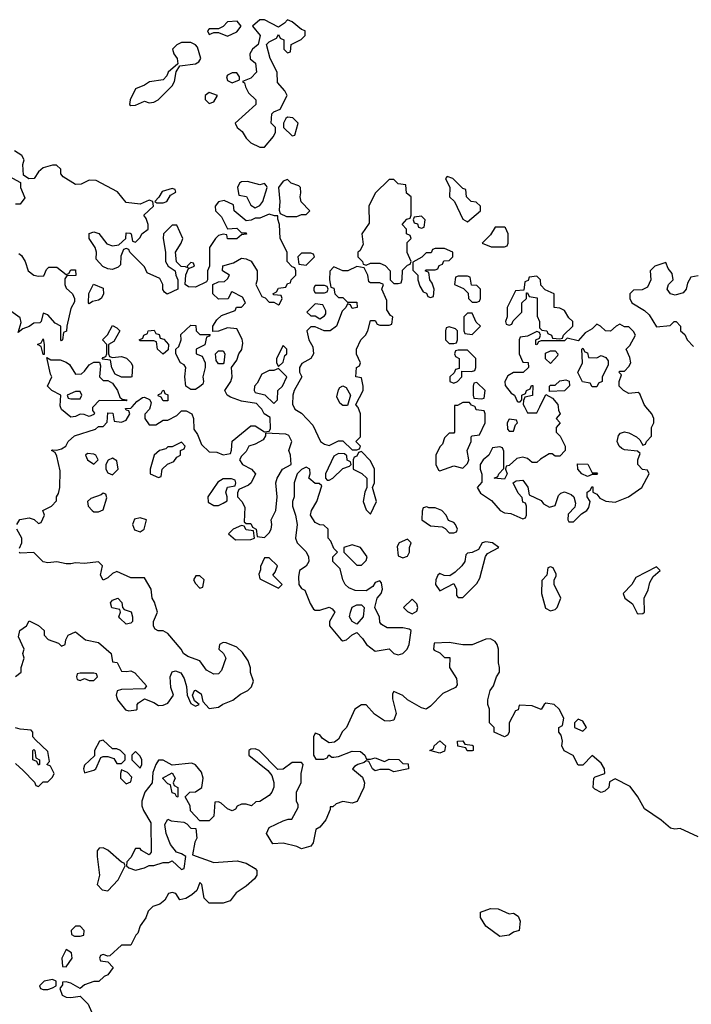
# Model space of a CAD drawing. Header units: inches. Extents: x 2701323 to 2964515, y 494916 to 722124.
# Tile 259 of 656: x 2822808 to 2825720, y 607410 to 611678. Entities that reach past the tile are written whole.
import ezdxf

# ---------------------------------------------------------------- set-up
doc = ezdxf.new("R2010")
doc.units = ezdxf.units.IN
doc.header["$MEASUREMENT"] = 0
doc.layers.add('C8620', color=7, linetype='Continuous')
doc.layers.add('C8621', color=7, linetype='Continuous')

msp = doc.modelspace()

# ---------------------------------------------------------------- linework, layer by layer
at = {"layer": 'C8620', "color": 2, "elevation": 2}
for points in [[(2822795.3, 609490), (2822809, 609511), (2822850, 609518), (2822871.6, 609511.6), (2822890, 609494), (2822902, 609498), (2822915.3, 609530), (2822908, 609550), (2822946, 609570), (2822967.3, 609592.7), (2822968, 609610), (2822976.4, 609623.6), (2822982, 609650), (2822983.1, 609723.1), (2822970, 609786), (2822962, 609802), (2822946, 609810), (2822950, 609814), (2822970, 609812), (2822990, 609818), (2823008, 609830), (2823018, 609850), (2823045.6, 609874.4), (2823136.4, 609903.6), (2823150, 609914), (2823170, 609914), (2823187.3, 609932.7), (2823190, 609974), (2823212.7, 609972.7), (2823218, 609938), (2823250, 609934), (2823270, 609942), (2823286, 609970), (2823282, 609982), (2823270, 609986), (2823267.3, 609992.7), (2823290, 609994), (2823295.3, 610000)], [(2823127, 610000), (2823123.6, 609996.4), (2823123.6, 609983.6), (2823132, 609972), (2823130, 609966), (2823110, 609958), (2823087.3, 609967.3), (2823070, 609968), (2823050, 609958), (2823030, 609955.3), (2822988.9, 609988.9), (2822985.3, 610000)], [(2823373.6, 610000), (2823370.9, 609989.1), (2823351.6, 609968.4), (2823351.3, 609950), (2823370, 609922), (2823398, 609922), (2823430, 609942), (2823450, 609942), (2823490, 609962), (2823510, 609982), (2823530, 609982), (2823554, 609970), (2823562, 609950), (2823563.6, 609903.6), (2823579.6, 609879.6), (2823596.9, 609836.9), (2823630, 609804.7), (2823663.6, 609803.6), (2823690, 609792), (2823722, 609798), (2823727.3, 609812.7), (2823729.1, 609850.9), (2823810, 609918), (2823830, 609918), (2823870, 609892), (2823890, 609894), (2823895.3, 609904.7), (2823894, 609954), (2823868, 609970), (2823858, 609990), (2823848.5, 610000)], [(2823996.7, 610000), (2824002, 609990), (2824030, 609972), (2824079.8, 609919.8), (2824112, 609850), (2824130, 609838), (2824150, 609832), (2824190, 609852), (2824210, 609852), (2824250, 609814), (2824270, 609814), (2824282, 609818), (2824286, 609830), (2824266, 609850), (2824286, 609870), (2824286, 609970), (2824276.4, 609996.4), (2824273.6, 610000)], [(2824694, 610000), (2824694, 609890), (2824690, 609886), (2824670, 609886), (2824650, 609866), (2824642, 609838), (2824630, 609826), (2824612, 609790), (2824612, 609750), (2824624.7, 609724.7), (2824630, 609722), (2824690, 609744.7), (2824730, 609734), (2824750, 609754), (2824755.3, 609770), (2824748, 609810), (2824766, 609850), (2824766, 609870), (2824770, 609874), (2824802, 609878), (2824826, 609930), (2824826, 609970), (2824822, 609982), (2824787.3, 609987.3), (2824782.7, 610000)], [(2825143.1, 610000), (2825144.7, 609984.7), (2825152, 609970), (2825134, 609950), (2825152, 609930), (2825134, 609910), (2825134, 609890), (2825152, 609872), (2825174, 609830), (2825174, 609810), (2825150, 609786), (2825130, 609786), (2825116.4, 609796.4), (2825103.6, 609796.4), (2825066.4, 609773.6), (2825050, 609758), (2825030, 609758), (2825010, 609775.3), (2824990, 609782), (2824963.6, 609776.4), (2824930, 609746), (2824918, 609742), (2824914, 609730), (2824922, 609710), (2824910, 609686), (2824866, 609690), (2824882, 609698), (2824886, 609710), (2824907.3, 609732.7), (2824907.3, 609807.3), (2824902, 609822), (2824890, 609826), (2824858, 609822), (2824842, 609790), (2824818, 609770), (2824804.7, 609750), (2824804.7, 609730), (2824812.7, 609707.3), (2824812.7, 609672.7), (2824792, 609650), (2824806, 609626), (2824854.4, 609594.4), (2824892, 609550), (2824910, 609541), (2824937.3, 609537.3), (2824990, 609514), (2825002, 609518), (2825006, 609530), (2825006, 609570), (2825002, 609582), (2824990, 609586), (2824987.3, 609607.3), (2824970, 609626), (2824948, 609670), (2824960.4, 609679.6), (2824990, 609682), (2825011.6, 609651.6), (2825018, 609618), (2825070, 609594), (2825079.6, 609579.6), (2825105.4, 609565.4), (2825130, 609572), (2825144.7, 609615.3), (2825154, 609626), (2825170, 609631.3), (2825199.8, 609619.8), (2825211.3, 609610), (2825218, 609582), (2825215.3, 609564.7), (2825186, 609534), (2825184.7, 609510), (2825190, 609502), (2825210, 609502), (2825244, 609536), (2825268, 609550), (2825276.5, 609563.5), (2825282, 609590), (2825268.7, 609610), (2825268.7, 609630), (2825282, 609638), (2825290, 609654), (2825294, 609650), (2825294, 609630), (2825310, 609622), (2825324, 609604), (2825350, 609591), (2825390, 609586.8), (2825448, 609610), (2825506, 609650), (2825538, 609710), (2825530, 609726), (2825508.4, 609728.4), (2825488, 609750), (2825488, 609770), (2825498, 609798), (2825487.3, 609807.3), (2825430, 609814), (2825419, 609819), (2825408, 609830), (2825399, 609850), (2825404, 609876), (2825414, 609886), (2825430, 609891.3), (2825450, 609886.8), (2825482, 609870), (2825496.9, 609856.9), (2825510, 609834), (2825522, 609838), (2825526, 609850), (2825547.3, 609872.7), (2825548, 609910), (2825558, 609930), (2825558, 609950), (2825548.7, 609970), (2825523.7, 610000)], [(2824997, 610000), (2825010, 609974), (2825050, 609974), (2825063, 610000)], [(2822807.3, 609387.3), (2822818, 609410), (2822818, 609430), (2822795.3, 609470)], [(2822790, 608831.3), (2822814, 608850), (2822815.3, 608870), (2822828, 608910), (2822822, 608930), (2822828, 608950), (2822803.1, 609003.1), (2822809.2, 609030.8), (2822838, 609050), (2822850, 609072), (2822890, 609052), (2822914, 609030), (2822914, 609010), (2822931.6, 608991.6), (2822976, 608976), (2822990, 608962), (2823006, 608970), (2823008, 608990), (2823018, 609010), (2823050, 609024.7), (2823094, 608990), (2823150, 608978), (2823204.7, 608930), (2823210, 608894), (2823231.3, 608891.3), (2823250, 608854), (2823272, 608852), (2823290, 608856), (2823307.5, 608847.5), (2823358, 608790), (2823350, 608778), (2823250, 608775.3), (2823231.6, 608768.4), (2823226, 608750), (2823232, 608730), (2823267.1, 608687.1), (2823282, 608682), (2823313.6, 608686.4), (2823318, 608690), (2823318, 608710), (2823323.1, 608716.9), (2823350, 608734), (2823390, 608718), (2823410, 608704.7), (2823430, 608706.8), (2823450, 608716), (2823475.3, 608750), (2823463.1, 608783.1), (2823461.2, 608830), (2823469, 608851), (2823484, 608856), (2823506.4, 608846.4), (2823522, 608822), (2823532, 608788), (2823534, 608750), (2823550, 608714), (2823570, 608702), (2823586, 608710), (2823566, 608726), (2823558, 608750), (2823566, 608770), (2823571.1, 608771.1), (2823595.3, 608755.3), (2823602, 608722), (2823630, 608692), (2823670, 608698), (2823689.3, 608710.7), (2823732.1, 608727.9), (2823765.6, 608754.4), (2823798, 608770), (2823813.6, 608786.4), (2823822, 608810), (2823808.9, 608848.9), (2823808.4, 608868.4), (2823799, 608899), (2823774.6, 608934.6), (2823750, 608958), (2823703.6, 608976.4), (2823690, 608978), (2823674, 608970), (2823672, 608950), (2823691.3, 608931.3), (2823702, 608910), (2823683.5, 608856.5), (2823670, 608842), (2823650, 608841.2), (2823618.6, 608858.6), (2823590, 608899), (2823537.2, 608917.2), (2823518, 608930), (2823508, 608950), (2823450, 609018), (2823430, 609028.7), (2823408.9, 609028.9), (2823396.4, 609036.4), (2823388.9, 609048.9), (2823388.7, 609070), (2823405.2, 609110), (2823392.5, 609152.5), (2823382, 609170), (2823378, 609210), (2823350, 609258), (2823290, 609258), (2823230, 609286), (2823210, 609278), (2823190, 609258), (2823170, 609248), (2823158, 609270), (2823168, 609310), (2823150, 609328), (2823090, 609321.2), (2823050, 609324), (2823030, 609319), (2823010, 609319), (2822970, 609328.7), (2822930, 609324), (2822910, 609328.7), (2822870, 609368), (2822810, 609366), (2822806, 609370)], [(2825750, 608135.3), (2825672.1, 608172.1), (2825649.2, 608169.2), (2825630, 608174), (2825590, 608208.7), (2825517.2, 608257.2), (2825489, 608310), (2825454.8, 608354.8), (2825390, 608388), (2825366, 608374), (2825362, 608350), (2825345.4, 608334.6), (2825330, 608328.7), (2825302, 608342), (2825295.3, 608350), (2825298, 608390), (2825304, 608396), (2825346, 608410), (2825344, 608430), (2825330, 608455.3), (2825290, 608488), (2825250, 608446), (2825230, 608446), (2825208.4, 608488.4), (2825169.1, 608509.1), (2825159, 608530), (2825162, 608550), (2825156.4, 608576.4), (2825146, 608590), (2825146, 608610), (2825162, 608618), (2825168, 608650), (2825148, 608690), (2825126, 608710), (2825090, 608715.3), (2825082, 608710), (2825070, 608688), (2825030, 608704), (2824974, 608706), (2824970, 608686), (2824958, 608682), (2824931.3, 608630), (2824930.9, 608589.1), (2824923.6, 608576.4), (2824910, 608568.7), (2824866, 608590), (2824866, 608610), (2824846, 608630), (2824846, 608690), (2824838, 608710), (2824838, 608730), (2824848.7, 608770), (2824862, 608790), (2824875.3, 608830), (2824888, 608850), (2824888.7, 608870), (2824884, 608890), (2824884, 608950), (2824879, 608970), (2824870, 608982), (2824850, 608994), (2824830, 608993.2), (2824770, 608968), (2824730, 608968), (2824670, 608978), (2824604.7, 608975.3), (2824602, 608950), (2824605.4, 608945.4), (2824630, 608934), (2824650, 608914), (2824672.7, 608912.7), (2824672, 608870), (2824702, 608822), (2824705.4, 608794.6), (2824697.3, 608782.7), (2824643.4, 608756.6), (2824590, 608702), (2824570.7, 608689.3), (2824550, 608695.3), (2824489.1, 608729.1), (2824470, 608748), (2824430, 608766), (2824424.7, 608755.3), (2824425.4, 608734.6), (2824441, 608670), (2824430, 608642), (2824410, 608637.2), (2824390, 608639.3), (2824347.2, 608667.2), (2824310, 608708), (2824290, 608708), (2824262, 608690), (2824226, 608610), (2824208.1, 608591.9), (2824190, 608559), (2824173.4, 608546.6), (2824150, 608544), (2824121.5, 608561.5), (2824110, 608578), (2824090, 608586), (2824082, 608570), (2824082, 608490), (2824092.7, 608472.7), (2824127.3, 608472.7), (2824142, 608478), (2824148.9, 608491.1), (2824162, 608482), (2824170, 608482), (2824190, 608484.7), (2824250, 608506.8), (2824286, 608506), (2824304.7, 608490), (2824312.7, 608472.7), (2824330, 608472), (2824350, 608478), (2824390, 608462), (2824410, 608472), (2824451.6, 608471.6), (2824470, 608454), (2824492.7, 608452.7), (2824494, 608430), (2824430, 608418), (2824410, 608428), (2824370, 608428), (2824350, 608422), (2824338, 608430), (2824322, 608462), (2824310, 608466), (2824302, 608458), (2824274, 608450), (2824259.6, 608440.4), (2824252, 608430), (2824294.4, 608394.4), (2824302.8, 608370), (2824301, 608350), (2824270.9, 608289.1), (2824250, 608282), (2824210, 608288.7), (2824181, 608279), (2824166, 608266), (2824154, 608266), (2824154, 608254), (2824136, 608210), (2824110, 608178), (2824092.7, 608167.3), (2824081, 608110), (2824070, 608095.3), (2824030, 608084), (2824010, 608094), (2823950, 608109.2), (2823906, 608106), (2823878, 608150), (2823890, 608176), (2823950, 608204.7), (2823972, 608212), (2823988, 608212), (2824016.4, 608263.6), (2824016.4, 608276.4), (2824009, 608289), (2824009.1, 608329.1), (2824028.9, 608371.1), (2824028.7, 608410), (2824038, 608450), (2824030, 608458), (2823990, 608458), (2823950, 608428.7), (2823928, 608428), (2823846, 608510), (2823830, 608518), (2823810, 608515.3), (2823802, 608510), (2823802, 608490), (2823883.6, 608423.6), (2823902, 608402), (2823910.9, 608370.9), (2823910.7, 608350.7), (2823901, 608330), (2823890, 608315.3), (2823850, 608288.7), (2823832, 608288), (2823814, 608270), (2823790, 608278), (2823770, 608278), (2823751.6, 608268.4), (2823743.6, 608256.4), (2823730, 608248), (2823710, 608258), (2823682, 608282), (2823670, 608288), (2823654, 608286), (2823650, 608226), (2823630, 608206), (2823590, 608206), (2823548.4, 608248.4), (2823548, 608270), (2823526, 608310), (2823546, 608330), (2823570, 608331.3), (2823598, 608350), (2823604, 608390), (2823596, 608416), (2823570, 608448.7), (2823554.8, 608454.8), (2823470, 608446), (2823430, 608468), (2823410, 608468), (2823398, 608450), (2823385.4, 608414.6), (2823382, 608370), (2823351.3, 608330), (2823338, 608290), (2823338, 608270), (2823344.7, 608250), (2823376.9, 608196.9), (2823378, 608070), (2823370, 608058), (2823336.4, 608076.4), (2823330, 608086), (2823310, 608086), (2823290, 608046), (2823272.7, 608027.3), (2823272, 608010), (2823281, 608001), (2823310, 607991.3), (2823350, 608001), (2823370, 608012), (2823390, 608012), (2823430, 608024.7), (2823455.3, 608024.7), (2823470, 608032), (2823510, 607994), (2823522, 607998), (2823528, 608050), (2823510, 608062), (2823488.9, 608068.9), (2823462.9, 608102.9), (2823444, 608150), (2823438, 608190), (2823450, 608212), (2823464.7, 608204.7), (2823519.6, 608199.6), (2823532.7, 608192.7), (2823550, 608174), (2823572.7, 608172.7), (2823576, 608130), (2823567.3, 608112.7), (2823558, 608058), (2823650, 608024.7), (2823751.3, 608031.3), (2823790, 608022), (2823830, 607998), (2823836, 607990), (2823836, 607970), (2823826.4, 607953.6), (2823790, 607922), (2823746.8, 607893.2), (2823721, 607859), (2823690.9, 607849.1), (2823630, 607848), (2823608, 607870), (2823598, 607930), (2823590, 607938), (2823576, 607904), (2823555.3, 607884.7), (2823528.4, 607868.4), (2823503.1, 607863.1), (2823486, 607890), (2823470, 607895.3), (2823454, 607890), (2823438, 607862), (2823415.3, 607844.7), (2823386, 607834), (2823366, 607814), (2823355.3, 607784.7), (2823331.3, 607750), (2823321, 607719), (2823312, 607710), (2823290, 607666), (2823250, 607666), (2823199.6, 607620.4), (2823190, 607618), (2823170, 607626), (2823158, 607622), (2823154, 607610), (2823158, 607598), (2823190, 607594), (2823214, 607570), (2823190, 607538), (2823174, 607530), (2823151.6, 607508.4), (2823130, 607508.7), (2823090, 607494), (2823070, 607478), (2823030, 607502), (2823010, 607508), (2822994, 607506), (2822994, 607494), (2822982, 607478), (2822992, 607450), (2823010, 607441), (2823030, 607438.8), (2823070, 607444.7), (2823104.7, 607410), (2823130, 607354)], [(2822790, 608454), (2822823.6, 608423.6), (2822872.7, 608372.7), (2822878, 608358), (2822890, 608354), (2822910, 608374), (2822930, 608374), (2822950, 608394), (2822958, 608410), (2822942, 608442), (2822926, 608450), (2822938, 608462), (2822930, 608506), (2822876.4, 608556.4), (2822866, 608570), (2822866, 608590), (2822858, 608598), (2822810, 608602), (2822790, 608608)]]:
    msp.add_lwpolyline(points, dxfattribs=at)
for points in [[(2824930, 609946), (2824922, 609930), (2824923.6, 609903.6), (2824930, 609894), (2824950, 609894), (2824958, 609922), (2824966, 609930), (2824962, 609942)], [(2823874, 609886), (2823874, 609874), (2823863.6, 609856.4), (2823830, 609838), (2823802, 609830), (2823790, 609806), (2823770, 609786), (2823762, 609770), (2823774, 609750), (2823814, 609730), (2823831.3, 609710), (2823812, 609670), (2823799.8, 609660.2), (2823758, 609642), (2823752.7, 609627.3), (2823752, 609610), (2823772, 609590), (2823784.7, 609564.7), (2823782, 609502), (2823790, 609494), (2823810, 609494), (2823818, 609478), (2823834, 609470), (2823838, 609438), (2823870, 609434), (2823890, 609454), (2823898, 609470), (2823902, 609490), (2823898, 609510), (2823919, 609550), (2823925.2, 609610), (2823919, 609670), (2823924, 609690), (2823948, 609730), (2823986, 609750), (2823982, 609790), (2823975.3, 609810), (2823988, 609850), (2823975.3, 609875.3), (2823962, 609882)], [(2823510, 609846), (2823470, 609826), (2823450, 609826), (2823442, 609818), (2823414, 609810), (2823392, 609790), (2823374, 609730), (2823374, 609710), (2823410, 609694), (2823422, 609698), (2823426, 609730), (2823449, 609751), (2823477.2, 609762.8), (2823490, 609782), (2823506, 609790), (2823506, 609810), (2823522, 609818), (2823526, 609830)], [(2823102, 609798), (2823094, 609790), (2823102, 609770), (2823130, 609752), (2823148, 609770), (2823138, 609790), (2823130, 609795.3)], [(2823210, 609778), (2823191.6, 609768.4), (2823182, 609750), (2823182, 609730), (2823190, 609714), (2823210, 609704.7), (2823235.3, 609730), (2823230, 609766)], [(2824190, 609798), (2824170, 609786), (2824134, 609710), (2824134, 609690), (2824142, 609682), (2824150, 609682), (2824166, 609690), (2824210, 609732), (2824238, 609742), (2824246, 609750), (2824242, 609762), (2824228.4, 609768.4), (2824227.3, 609787.3), (2824216.4, 609796.4)], [(2824290, 609806), (2824278, 609802), (2824270, 609786), (2824258, 609782), (2824254, 609770), (2824254, 609730), (2824291.6, 609711.6), (2824314, 609690), (2824314, 609650), (2824304.7, 609630), (2824298, 609590), (2824310, 609554), (2824330, 609534), (2824355.3, 609590), (2824338, 609650), (2824346, 609670), (2824346, 609730), (2824330, 609766)], [(2824050, 609738), (2824030, 609728), (2824011.1, 609708.9), (2823998, 609670), (2823998.8, 609610), (2823991.3, 609590), (2823991.3, 609570), (2824004.7, 609530), (2824011.3, 609490), (2824004.7, 609430), (2824011.3, 609410), (2824050.9, 609370.9), (2824061, 609350), (2824062, 609330), (2824051.1, 609308.9), (2824022, 609290), (2824016.9, 609263.1), (2824018, 609230), (2824030, 609212), (2824044.7, 609204.7), (2824067.1, 609147.1), (2824082.8, 609122.8), (2824090, 609118), (2824110, 609118), (2824150, 609131.3), (2824163.6, 609123.6), (2824174, 609110), (2824151.3, 609070), (2824152, 609050), (2824202, 608990), (2824210, 608986), (2824226, 608990), (2824250, 609012), (2824270, 609022), (2824295.3, 608995.3), (2824311.3, 608970), (2824350, 608941), (2824410, 608951.3), (2824430, 608931.3), (2824450, 608924.7), (2824470, 608931), (2824489, 608950), (2824497.2, 608970), (2824506, 609030), (2824496.4, 609036.4), (2824470, 609042), (2824401.2, 609041.2), (2824376.4, 609056.4), (2824370, 609066), (2824368, 609088), (2824348, 609130), (2824358, 609170), (2824375.3, 609190), (2824382, 609210), (2824376.4, 609236.4), (2824370, 609246), (2824350, 609238), (2824338.8, 609221.2), (2824310, 609202), (2824263.1, 609203.1), (2824235.1, 609215.1), (2824219, 609230), (2824209, 609250), (2824198, 609298), (2824166, 609330), (2824166, 609350), (2824186, 609370), (2824170, 609386), (2824158, 609418), (2824146, 609430), (2824146, 609470), (2824127.3, 609487.3), (2824110, 609488), (2824090, 609498), (2824068.7, 609530), (2824074, 609550), (2824097.2, 609590), (2824118, 609658), (2824107.3, 609667.3), (2824090, 609668), (2824062, 609690), (2824068, 609710), (2824066, 609730)], [(2825290, 609714), (2825310, 609714), (2825314, 609710), (2825310, 609706), (2825290, 609706), (2825270, 609698), (2825246, 609710), (2825228, 609730), (2825227.3, 609752.7), (2825271.3, 609751.3)], [(2823690, 609688), (2823667.1, 609672.9), (2823624.7, 609610), (2823626, 609586), (2823650, 609572), (2823670, 609572), (2823690, 609582), (2823707.3, 609592.7), (2823708, 609610), (2823702, 609630), (2823708.7, 609651.3), (2823742, 609658), (2823746, 609670), (2823742, 609682), (2823727.3, 609687.3)], [(2823170, 609626), (2823162, 609618), (2823116.9, 609603.1), (2823102, 609590), (2823104.7, 609570), (2823122, 609550), (2823130, 609544.7), (2823150, 609544.7), (2823170, 609554), (2823186, 609606), (2823182, 609622)], [(2824574, 609566), (2824558, 609562), (2824552.7, 609547.3), (2824552, 609510), (2824590, 609484.7), (2824639.6, 609479.6), (2824652.7, 609472.7), (2824670, 609454), (2824690, 609454), (2824702, 609458), (2824706, 609470), (2824698, 609490), (2824690, 609498), (2824667.3, 609507.3), (2824658, 609530), (2824638, 609550), (2824610, 609562), (2824582, 609562)], [(2823330, 609519), (2823306.8, 609513.2), (2823298, 609490), (2823306, 609466), (2823330, 609458), (2823348, 609470), (2823358, 609510)], [(2823770, 609486), (2823734, 609470), (2823714, 609450), (2823743.6, 609423.6), (2823810, 609424.7), (2823826, 609430), (2823822, 609462), (2823790, 609466), (2823782, 609482)], [(2824250, 609402), (2824214, 609390), (2824214, 609370), (2824270, 609314), (2824290, 609314), (2824310, 609334), (2824315.3, 609350), (2824286, 609390)], [(2824490, 609426), (2824454, 609410), (2824445.4, 609394.6), (2824450, 609354), (2824470, 609344.7), (2824490, 609352), (2824499, 609370), (2824498, 609390), (2824506, 609410)], [(2824830, 609415.3), (2824814, 609410), (2824798, 609382), (2824770, 609368), (2824750, 609366), (2824742, 609358), (2824738, 609330), (2824724.7, 609310), (2824696.9, 609283.1), (2824672.7, 609267.3), (2824648.4, 609268.4), (2824630, 609278), (2824622, 609270), (2824612, 609250), (2824611.3, 609230), (2824630, 609202), (2824690, 609234), (2824702, 609210), (2824702, 609182), (2824710, 609174), (2824730, 609174), (2824790, 609234), (2824803.1, 609256.9), (2824828.4, 609351.6), (2824836.4, 609363.6), (2824886, 609390), (2824858, 609410)], [(2823890, 609346), (2823870, 609346), (2823852.7, 609307.3), (2823852.7, 609292.7), (2823845.4, 609274.6), (2823850, 609254), (2823930, 609214), (2823946, 609230), (2823906, 609270), (2823916.4, 609283.6), (2823926, 609310)], [(2825110, 609306), (2825098, 609302), (2825094, 609270), (2825072.7, 609247.3), (2825071, 609190), (2825087.5, 609127.5), (2825110, 609116), (2825130, 609121), (2825139, 609130), (2825155.3, 609170), (2825126, 609230), (2825126, 609250), (2825134.6, 609265.4), (2825134.6, 609274.6), (2825122, 609302)], [(2825570, 609306), (2825479.6, 609260.4), (2825462, 609230), (2825424.7, 609190), (2825432, 609170), (2825465.4, 609145.4), (2825485.4, 609105.4), (2825490, 609102), (2825510, 609104.7), (2825518, 609110), (2825515.3, 609170), (2825532.9, 609207.1), (2825541.2, 609238.8), (2825555.3, 609264.7), (2825586, 609290)], [(2823590, 609268), (2823572.7, 609267.3), (2823562, 609250), (2823570, 609234), (2823590, 609214), (2823602, 609218), (2823608, 609250)], [(2823270, 609058), (2823243.1, 609083.1), (2823238, 609090), (2823246, 609110), (2823242, 609122), (2823208.4, 609128.4), (2823202, 609150), (2823210, 609162), (2823234, 609170), (2823251.6, 609151.6), (2823254, 609130), (2823262, 609122), (2823291.1, 609111.1), (2823298, 609090), (2823298, 609070), (2823290, 609062)], [(2824270, 609058), (2824249.2, 609069.2), (2824239, 609090), (2824242, 609110), (2824250, 609132), (2824270, 609142), (2824290, 609142), (2824302, 609130), (2824298, 609090)], [(2824510, 609166), (2824472, 609130), (2824490, 609112), (2824510, 609102), (2824530, 609114), (2824535.3, 609130), (2824530, 609146)], [(2823130, 608846), (2823070, 608846), (2823058, 608842), (2823054, 608830), (2823058, 608818), (2823070, 608814), (2823090, 608822), (2823110, 608814), (2823130, 608814), (2823146, 608830), (2823142, 608842)], [(2825230, 608646), (2825214, 608630), (2825214, 608610), (2825250, 608594), (2825266, 608610), (2825250, 608638)], [(2823170, 608555.3), (2823154, 608550), (2823132, 608510), (2823132.7, 608487.3), (2823090, 608446), (2823084.7, 608430), (2823090, 608414), (2823130, 608424.7), (2823138, 608430), (2823160.2, 608479.8), (2823170, 608484.7), (2823190, 608484.7), (2823216, 608476), (2823230, 608454), (2823250, 608454), (2823266, 608470), (2823266, 608490), (2823246, 608510), (2823230, 608518), (2823210, 608518)], [(2824630, 608498), (2824586, 608510), (2824602, 608518), (2824606, 608530), (2824630, 608552), (2824654, 608530), (2824650, 608508)], [(2824770, 608508.7), (2824748.9, 608508.9), (2824742, 608522), (2824708.4, 608528.4), (2824706, 608550), (2824730, 608552), (2824738, 608538), (2824770, 608534), (2824774, 608530), (2824774, 608510)], [(2822890, 608446), (2822882, 608462), (2822866, 608470), (2822866, 608510), (2822870, 608514), (2822874, 608510), (2822878, 608478), (2822894, 608470), (2822894, 608450)], [(2823310, 608506), (2823294, 608490), (2823294, 608470), (2823330, 608434), (2823338, 608450), (2823338, 608470), (2823330, 608486)], [(2823250, 608426), (2823244.7, 608410), (2823246, 608390), (2823270, 608366), (2823290, 608374), (2823294, 608394), (2823275.3, 608415.3)], [(2823490, 608308), (2823482, 608322), (2823470, 608326), (2823462, 608362), (2823450, 608366), (2823428, 608390), (2823470, 608414), (2823482, 608390), (2823474, 608370), (2823478, 608358), (2823494, 608350), (2823494, 608310)], [(2823170, 608088), (2823152.7, 608087.3), (2823144.7, 608075.3), (2823144.7, 608050), (2823154.8, 607970), (2823144.7, 607930), (2823166.4, 607906.4), (2823190, 607902), (2823235.3, 607950), (2823266, 608010), (2823262, 608022), (2823250, 608026), (2823190, 608078)], [(2824930, 607802), (2824950, 607804.7), (2824970, 607792), (2824978, 607770), (2824974, 607730), (2824950, 607722), (2824930, 607709), (2824890, 607704), (2824829.4, 607749.4), (2824805.6, 607785.6), (2824806, 607810), (2824850, 607824.7), (2824883.6, 607823.6)], [(2823070, 607748), (2823050, 607748), (2823032, 607730), (2823032.7, 607712.7), (2823045.4, 607705.4), (2823070, 607704.7), (2823086, 607710), (2823088, 607730)], [(2823010, 607648), (2822991, 607610), (2822994, 607574), (2823010, 607572), (2823035.3, 607610), (2823033.6, 607633.6)], [(2822950, 607518), (2822914, 607510), (2822894, 607490), (2822898, 607478), (2822910, 607474), (2822930, 607474), (2822950, 607482), (2822966, 607490), (2822966, 607510)]]:
    msp.add_lwpolyline(points, close=True, dxfattribs=at)
at = {"layer": 'C8621', "color": 2, "elevation": 2}
for points in [[(2823751.8, 611671.8), (2823710, 611669), (2823690, 611648), (2823670, 611638), (2823630, 611638), (2823622, 611630), (2823630, 611614), (2823650, 611622), (2823670, 611622), (2823710, 611606), (2823750, 611626), (2823768.7, 611650)], [(2823970, 611678), (2823956.9, 611663.1), (2823930, 611646), (2823870, 611677.2), (2823850, 611677.2), (2823818, 611650), (2823851.3, 611610), (2823842, 611570), (2823818, 611550), (2823806.8, 611530), (2823808, 611508), (2823831.3, 611490), (2823834.8, 611450), (2823810, 611424), (2823774, 611410), (2823783.6, 611403.6), (2823787.1, 611387.1), (2823801.1, 611361.1), (2823832, 611330), (2823832, 611310), (2823742, 611230), (2823751.3, 611210), (2823773.4, 611193.4), (2823790, 611164.7), (2823810, 611144.7), (2823850, 611126), (2823870, 611126), (2823908.9, 611171.1), (2823918, 611190), (2823918, 611210), (2823899, 611230), (2823902, 611270), (2823910, 611278), (2823938, 611290), (2823968.7, 611350), (2823958, 611370), (2823925.6, 611405.6), (2823925.2, 611450), (2823894, 611510), (2823878, 611570), (2823890, 611582), (2823922, 611598), (2823930, 611614), (2823938, 611598), (2823954, 611590), (2823954, 611550), (2823970, 611534), (2823982, 611538), (2823986, 611570), (2824028.4, 611591.6), (2824046, 611610), (2824046, 611630), (2824030, 611635.3), (2823990, 611668.7)], [(2823550, 611579), (2823510, 611579), (2823490, 611568.7), (2823471.3, 611550), (2823476, 611530), (2823491, 611510), (2823494, 611486), (2823452, 611450), (2823446, 611434), (2823430, 611418), (2823371, 611409), (2823350, 611394), (2823310, 611378), (2823286.8, 611330), (2823284.7, 611310), (2823290, 611306), (2823310, 611306.8), (2823350, 611324.7), (2823370, 611318), (2823390, 611321), (2823408, 611330), (2823470, 611392), (2823479, 611410), (2823487.3, 611452.7), (2823502, 611478), (2823570, 611486), (2823585.2, 611494.8), (2823594, 611510), (2823578.6, 611558.6), (2823570, 611568.7)], [(2823750, 611448), (2823730, 611448), (2823710, 611438), (2823704.7, 611430), (2823710, 611414), (2823730, 611404.7), (2823762, 611418), (2823762, 611430)], [(2823630, 611362), (2823612, 611350), (2823612.7, 611332.7), (2823630, 611314), (2823650, 611322), (2823666, 611350)], [(2823970, 611255.3), (2823962, 611250), (2823952, 611230), (2823952, 611210), (2823990, 611174), (2824002, 611178), (2824015.3, 611230), (2823992.9, 611252.9)], [(2823796.5, 610976.5), (2823770, 610975.3), (2823762, 610970), (2823752, 610950), (2823758, 610918), (2823791.1, 610911.1), (2823810, 610874), (2823830, 610862), (2823850, 610872), (2823862, 610890), (2823882, 610950), (2823878, 610958), (2823870, 610968), (2823850, 610962)], [(2823970, 610986), (2823950, 610978), (2823931, 610950), (2823936, 610890), (2823932.7, 610852.7), (2823938, 610838), (2823965.4, 610825.4), (2824010, 610824.7), (2824030, 610834), (2824050, 610834), (2824066, 610850), (2824028.7, 610888.7), (2824024, 610910), (2824028, 610928), (2824026, 610950), (2824018, 610958), (2823986, 610970)], [(2824430, 610986), (2824410, 610986), (2824350, 610926), (2824322, 610870), (2824323.6, 610796.4), (2824292, 610750), (2824296.9, 610703.1), (2824283.6, 610676.4), (2824274, 610670), (2824274, 610650), (2824294, 610630), (2824298, 610618), (2824310, 610614), (2824330, 610622), (2824370, 610622), (2824392.7, 610612.7), (2824414, 610590), (2824414, 610550), (2824430, 610534), (2824450, 610534), (2824462, 610538), (2824467.3, 610552.7), (2824468.4, 610591.6), (2824490, 610614), (2824502, 610618), (2824506, 610630), (2824488.7, 610668.7), (2824488, 610690), (2824488.4, 610711.6), (2824506, 610730), (2824502, 610742), (2824486, 610750), (2824486, 610770), (2824466, 610790), (2824487.3, 610812.7), (2824502, 610818), (2824506, 610830), (2824506, 610910), (2824486, 610926), (2824482, 610962), (2824450, 610966)], [(2824662, 610998), (2824654, 610990), (2824674, 610950), (2824672, 610910), (2824694, 610890), (2824730, 610814), (2824750, 610802), (2824806, 610850), (2824806, 610870), (2824787.3, 610887.3), (2824766, 610890), (2824746, 610910), (2824742, 610942), (2824730, 610946), (2824686, 610990)], [(2823470, 610946), (2823426.4, 610933.6), (2823412, 610908), (2823394, 610890), (2823403.6, 610883.6), (2823430, 610884.7), (2823446, 610890), (2823462, 610918), (2823486, 610930), (2823482, 610942)], [(2824550, 610826), (2824518, 610822), (2824514, 610810), (2824518, 610798), (2824532.7, 610792.7), (2824538, 610778), (2824550, 610774), (2824562, 610778), (2824566, 610810)], [(2824910, 610778), (2824870, 610778), (2824850, 610746), (2824814, 610710), (2824852.7, 610692.7), (2824910, 610694), (2824922, 610698), (2824926, 610710), (2824926, 610750), (2824915.3, 610775.3)], [(2824070, 610666), (2824030, 610666), (2824014, 610650), (2824018, 610618), (2824050, 610614), (2824086, 610650), (2824082, 610662)], [(2824650, 610686), (2824610, 610686), (2824598, 610682), (2824592.7, 610667.3), (2824570, 610668), (2824551.3, 610648.7), (2824512.7, 610627.3), (2824512.7, 610592.7), (2824534, 610570), (2824534, 610550), (2824543.6, 610523.6), (2824558, 610498), (2824572.7, 610492.7), (2824578, 610478), (2824590, 610474), (2824602, 610478), (2824606, 610510), (2824596.4, 610536.4), (2824586, 610550), (2824582, 610582), (2824566, 610590), (2824570, 610594), (2824610, 610594), (2824622, 610598), (2824627.3, 610612.7), (2824642, 610618), (2824647.3, 610632.7), (2824670, 610634), (2824686, 610650), (2824686, 610670)], [(2824750, 610566), (2824710, 610566), (2824698, 610562), (2824694, 610530), (2824732.7, 610512.7), (2824752.7, 610492.7), (2824754, 610470), (2824770, 610454), (2824790, 610454), (2824802, 610458), (2824806, 610470), (2824806, 610510), (2824790, 610526), (2824767.3, 610527.3), (2824762, 610562)], [(2825050, 610566), (2825018, 610562), (2825012.7, 610547.3), (2824998, 610542), (2824994, 610506), (2824958, 610502), (2824922, 610430), (2824922, 610390), (2824914, 610370), (2824918, 610358), (2824930, 610354), (2824942, 610358), (2824947.3, 610372.7), (2824986, 610410), (2824986, 610450), (2825006, 610470), (2825006, 610494), (2825010, 610494), (2825018, 610478), (2825052, 610472), (2825052.7, 610392.7), (2825062, 610370), (2825062, 610342), (2825072.7, 610332.7), (2825094, 610330), (2825098, 610318), (2825114, 610310), (2825118, 610298), (2825150, 610294), (2825162, 610298), (2825166, 610310), (2825206, 610350), (2825206, 610370), (2825190, 610386), (2825170, 610418), (2825150, 610428), (2825126, 610430), (2825126, 610490), (2825087.3, 610507.3), (2825067.3, 610527.3), (2825066, 610550)], [(2823110, 610446), (2823106, 610450), (2823108.7, 610491.3), (2823128.9, 610531.1), (2823170, 610514), (2823171.1, 610488.9), (2823162, 610470), (2823150, 610462), (2823123.6, 610456.4)], [(2824130, 610526), (2824090, 610526), (2824083.6, 610516.4), (2824083.6, 610503.6), (2824090, 610494), (2824130, 610494), (2824142, 610498), (2824146, 610510), (2824142, 610522)], [(2824090, 610446), (2824054, 610410), (2824070, 610394), (2824090, 610394), (2824110, 610382), (2824130, 610394), (2824136.4, 610403.6), (2824136.4, 610416.4), (2824122, 610442)], [(2824770, 610406), (2824750, 610406), (2824734, 610390), (2824734, 610330), (2824738, 610318), (2824770, 610314), (2824806, 610350), (2824787.3, 610367.3)], [(2823210, 610214), (2823250, 610218), (2823271.3, 610211.3), (2823291.3, 610191.3), (2823296.9, 610176.9), (2823294, 610130), (2823290, 610128), (2823250, 610128), (2823222, 610142), (2823208.4, 610168.4), (2823202, 610202), (2823166, 610206), (2823170, 610214), (2823182, 610218), (2823186, 610230), (2823186, 610270), (2823168, 610290), (2823188.4, 610311.6), (2823210, 610352), (2823230, 610342), (2823242, 610330), (2823216.9, 610283.1), (2823194, 610270), (2823194, 610230), (2823198, 610218)], [(2823430, 610228), (2823406, 610250), (2823402, 610282), (2823390, 610286), (2823330, 610286), (2823326, 610290), (2823342, 610298), (2823346, 610310), (2823362, 610318), (2823366, 610330), (2823392, 610332), (2823398, 610318), (2823412.7, 610312.7), (2823418, 610298), (2823432.7, 610292.7), (2823454, 610270), (2823452.7, 610247.3)], [(2823590, 610314), (2823634, 610314), (2823630, 610306), (2823618, 610302), (2823611.1, 610268.9), (2823574, 610250), (2823574, 610230), (2823598.8, 610218.8), (2823612, 610190), (2823612, 610170), (2823602.8, 610130), (2823604.7, 610110), (2823602, 610098), (2823590, 610088), (2823570, 610075.3), (2823550, 610075.3), (2823529.3, 610089.3), (2823524, 610130), (2823528.7, 610170), (2823522, 610182), (2823506, 610190), (2823486, 610230), (2823486, 610250), (2823498, 610262), (2823508, 610290), (2823507.3, 610312.7), (2823550, 610354), (2823572.7, 610352.7), (2823574, 610330)], [(2824670, 610346), (2824658, 610342), (2824654, 610330), (2824654, 610290), (2824670, 610274), (2824690, 610274), (2824702, 610278), (2824706, 610290), (2824706, 610330), (2824698, 610338)], [(2822910, 610226), (2822902, 610262), (2822886, 610270), (2822902, 610278), (2822910, 610294), (2822914, 610270), (2822914, 610226)], [(2823670, 610186), (2823660.4, 610200.4), (2823658, 610230), (2823670, 610242), (2823690, 610242), (2823698, 610230), (2823694, 610190), (2823690, 610186)], [(2823950, 610266), (2823922, 610210), (2823922, 610190), (2823930, 610174), (2823950, 610194), (2823958, 610222), (2823966, 610230), (2823966, 610250)], [(2824750, 610246), (2824710, 610246), (2824698, 610242), (2824694, 610230), (2824698, 610218), (2824714, 610210), (2824714, 610166), (2824698, 610162), (2824692.7, 610147.3), (2824674, 610130), (2824674, 610110), (2824690, 610102), (2824706, 610110), (2824726, 610130), (2824726, 610154), (2824767.3, 610152.7), (2824782, 610158), (2824786, 610170), (2824786, 610210)], [(2825110, 610188), (2825088.4, 610208.4), (2825088, 610232), (2825110, 610242), (2825130, 610242), (2825142, 610230), (2825139.6, 610220.4)], [(2825310, 610212), (2825330, 610222), (2825350, 610214), (2825359.6, 610199.6), (2825359.6, 610180.4), (2825334, 610130), (2825334, 610110), (2825318, 610102), (2825310, 610086), (2825290, 610086), (2825282, 610102), (2825248.9, 610108.9), (2825228.4, 610148.4), (2825248, 610190), (2825246, 610250), (2825250, 610254), (2825258, 610238), (2825270, 610234), (2825274, 610214)], [(2823930, 610166), (2823910, 610158), (2823890, 610158), (2823858, 610142), (2823837.3, 610102.7), (2823826, 610090), (2823824.7, 610070), (2823830, 610062), (2823871.6, 610051.6), (2823910, 610014), (2823926, 610030), (2823928, 610070), (2823948, 610090), (2823966, 610130)], [(2825106, 610066), (2825106, 610090), (2825110, 610094), (2825130, 610094), (2825150, 610112), (2825176.9, 610116.9), (2825191.3, 610111.3), (2825191.6, 610091.6), (2825170, 610068.7)], [(2823430, 610026), (2823422, 610042), (2823408, 610048), (2823410, 610054), (2823422, 610058), (2823428.4, 610071.6), (2823434, 610070), (2823438, 610058), (2823451.3, 610051.3), (2823450, 610026)], [(2824210, 610006), (2824196.4, 610016.4), (2824183.1, 610043.1), (2824190, 610074), (2824196.4, 610083.6), (2824210, 610091.3), (2824223.6, 610083.6), (2824242, 610050), (2824230, 610006)], [(2824790, 610106), (2824778, 610102), (2824774, 610090), (2824774, 610050), (2824778, 610038), (2824810, 610034), (2824822, 610038), (2824826, 610070)], [(2823070, 610066), (2823050, 610066), (2823014, 610050), (2823018, 610038), (2823030, 610034), (2823070, 610034), (2823078, 610050)]]:
    msp.add_lwpolyline(points, close=True, dxfattribs=at)
for points in [[(2823848.5, 610000), (2823834.6, 610014.6), (2823770, 610024), (2823722, 610042), (2823708, 610050), (2823698, 610070), (2823724, 610110), (2823729, 610130), (2823726, 610170), (2823750, 610202), (2823759, 610230), (2823771.9, 610248.1), (2823776.5, 610276.5), (2823772.9, 610292.9), (2823750, 610338), (2823710, 610342), (2823670, 610328), (2823646, 610326), (2823646, 610350), (2823663.1, 610376.9), (2823684, 610396), (2823742, 610418), (2823748, 610432), (2823770, 610432), (2823788, 610450), (2823774.6, 610474.6), (2823730, 610498), (2823724.7, 610495.3), (2823712.7, 610467.3), (2823670, 610466), (2823646, 610490), (2823646, 610530), (2823670, 610542), (2823696.4, 610543.6), (2823710, 610554), (2823718, 610570), (2823688, 610590), (2823688.7, 610611.3), (2823735.3, 610624.7), (2823770, 610644.7), (2823790, 610642), (2823811.3, 610631.3), (2823838, 610590), (2823838, 610550), (2823832, 610530), (2823858, 610478), (2823872.7, 610472.7), (2823890, 610454), (2823910, 610454), (2823930, 610442), (2823934.6, 610445.4), (2823946, 610470), (2823942, 610482), (2823910, 610486), (2823906, 610490), (2823922, 610498), (2823930, 610514), (2823962, 610518), (2823970, 610534), (2823982, 610538), (2823986, 610550), (2824006, 610570), (2824006, 610590), (2824002, 610602), (2823990, 610606), (2823968, 610630), (2823968.7, 610670), (2823938, 610730), (2823935.3, 610790), (2823927.3, 610812.7), (2823927.3, 610827.3), (2823912.7, 610827.3), (2823890, 610835.3), (2823850, 610818), (2823830, 610818), (2823811.6, 610808.4), (2823790, 610806), (2823738, 610850), (2823735.3, 610875.3), (2823694.6, 610894.6), (2823670, 610888.7), (2823656, 610870), (2823658, 610850), (2823683, 610823), (2823710, 610772), (2823750, 610774), (2823770, 610754), (2823790, 610754), (2823792, 610748), (2823770, 610746), (2823750, 610728), (2823710, 610728.7), (2823706, 610746), (2823690, 610748), (2823670, 610742), (2823658, 610730), (2823632, 610690), (2823632, 610610), (2823622, 610590), (2823622, 610550), (2823618, 610542), (2823570, 610518), (2823540.4, 610520.4), (2823526, 610530), (2823528.4, 610571.6), (2823540.4, 610599.6), (2823566, 610610), (2823562, 610622), (2823550, 610626), (2823534, 610610), (2823538, 610602), (2823527.3, 610607.3), (2823508, 610608), (2823488.7, 610628.7), (2823484, 610670), (2823509, 610710), (2823515.3, 610730), (2823490, 610788), (2823470, 610788), (2823432, 610750), (2823431, 610730), (2823441, 610670), (2823441, 610630), (2823452, 610610), (2823482, 610590), (2823484.7, 610570), (2823494, 610550), (2823494, 610510), (2823448.4, 610488.4), (2823436.4, 610496.4), (2823428.7, 610508.7), (2823429, 610530), (2823416.6, 610556.6), (2823361.2, 610581.2), (2823350, 610606), (2823286, 610670), (2823282, 610682), (2823270, 610686), (2823258, 610682), (2823246.4, 610653.6), (2823244.7, 610615.3), (2823235.3, 610604.7), (2823210, 610595.3), (2823190, 610598), (2823168.7, 610608.7), (2823140.4, 610640.4), (2823142, 610670), (2823135.3, 610690), (2823109, 610730), (2823109, 610751), (2823130, 610758), (2823150.8, 610750.8), (2823186.4, 610706.4), (2823210, 610698), (2823238, 610702), (2823268, 610730), (2823270, 610754), (2823287.3, 610752.7), (2823292, 610750), (2823298, 610718), (2823310, 610714), (2823330, 610734), (2823338, 610750), (2823366, 610770), (2823366, 610790), (2823356.4, 610816.4), (2823346, 610830), (2823388, 610870), (2823386, 610890), (2823370, 610895.3), (2823330, 610878), (2823270, 610886), (2823232.3, 610932.3), (2823140.4, 610980.4), (2823110, 610982), (2823074.8, 610965.2), (2823050, 610964), (2822996.4, 610996.4), (2822986, 611010), (2822986, 611030), (2822967.3, 611047.3), (2822950, 611048), (2822910, 611035.3), (2822890, 611018), (2822871.1, 610988.9), (2822848.4, 610988.4), (2822824.7, 611004.7), (2822822, 611050), (2822828, 611070), (2822818, 611090), (2822786, 611110)], [(2822742, 611010), (2822811.6, 610971.6), (2822811.3, 610950), (2822830, 610906), (2822810, 610878), (2822790, 610878)], [(2822804.7, 610664.7), (2822816, 610656), (2822832, 610630), (2822844.7, 610590), (2822870, 610571.3), (2822890, 610566), (2822912.9, 610567.1), (2822924.7, 610595.3), (2822935.3, 610604.7), (2822970, 610604.7), (2823010, 610574), (2823022, 610578), (2823030, 610594), (2823050, 610594), (2823051.3, 610568.7), (2823012.7, 610567.3), (2823004.7, 610555.3), (2823004.7, 610530), (2823010, 610514), (2823038, 610490), (2823046, 610470), (2823045.4, 610454.6), (2823030, 610426), (2823012, 610350), (2823011.6, 610328.4), (2822998, 610322), (2822994, 610290), (2822990, 610286), (2822986, 610290), (2822986, 610350), (2822962, 610362), (2822930, 610398), (2822910, 610406), (2822902, 610370), (2822896, 610364), (2822870, 610362), (2822850, 610348), (2822822, 610338), (2822802, 610322), (2822815.3, 610364.7), (2822810, 610386), (2822770, 610414)], [(2825750, 610568), (2825718, 610562), (2825703.6, 610536.4), (2825698, 610510), (2825685.4, 610494.6), (2825650, 610484), (2825630, 610489), (2825615.3, 610510), (2825622, 610530), (2825642, 610550), (2825638, 610578), (2825620.2, 610600.2), (2825610, 610626), (2825562, 610610), (2825542, 610590), (2825544.7, 610550), (2825530, 610518), (2825507.3, 610507.3), (2825470, 610506), (2825454, 610490), (2825454, 610470), (2825462, 610450), (2825516.8, 610416.8), (2825538, 610398), (2825570, 610346), (2825628, 610352), (2825646, 610370), (2825654, 610370), (2825674, 610350), (2825674, 610330), (2825692.7, 610312.7), (2825702, 610290), (2825730, 610262)], [(2824273.6, 610000), (2824266, 610010), (2824298, 610070), (2824298, 610090), (2824290, 610126), (2824266, 610130), (2824268, 610170), (2824282, 610178), (2824286, 610190), (2824268.4, 610228.4), (2824268, 610250), (2824288, 610290), (2824308, 610310), (2824318, 610330), (2824330, 610374), (2824350, 610374), (2824358, 610358), (2824370, 610354), (2824410, 610354), (2824422, 610358), (2824426, 610390), (2824416.4, 610396.4), (2824400.4, 610420.4), (2824400.4, 610460.4), (2824378, 610510), (2824386, 610530), (2824370, 610538), (2824330, 610538), (2824322, 610542), (2824318, 610570), (2824302, 610602), (2824270, 610608), (2824231.1, 610588.9), (2824210, 610588.7), (2824170, 610606), (2824152.7, 610587.3), (2824152, 610550), (2824158, 610518), (2824170, 610514), (2824174, 610490), (2824190, 610474), (2824210, 610474), (2824230, 610454), (2824270, 610454), (2824272, 610430), (2824250, 610426), (2824242, 610442), (2824230, 610446), (2824222, 610430), (2824206, 610414), (2824182, 610350), (2824154, 610330), (2824128.9, 610328.9), (2824090, 610346), (2824070, 610346), (2824054, 610330), (2824062, 610290), (2824079.6, 610259.6), (2824082, 610230), (2824071.1, 610208.9), (2824031.6, 610188.4), (2824022, 610170), (2824022, 610150), (2824031.3, 610130), (2823998, 610070), (2823992, 610050), (2823991.3, 610010), (2823996.7, 610000)], [(2825523.7, 610000), (2825515.3, 610010), (2825496.5, 610056.5), (2825490, 610062), (2825450, 610058), (2825426, 610070), (2825408, 610090), (2825408, 610110), (2825418, 610138), (2825406, 610150), (2825410, 610154), (2825430, 610154), (2825450, 610174), (2825458, 610190), (2825454, 610214), (2825438, 610250), (2825453.6, 610266.4), (2825478, 610310), (2825470, 610326), (2825450, 610346), (2825430, 610346), (2825410, 610358), (2825394, 610350), (2825370, 610328), (2825348.7, 610328.7), (2825326, 610350), (2825310, 610358), (2825290, 610338), (2825259.6, 610320.4), (2825230, 610286), (2825182, 610298), (2825170, 610286), (2825070, 610286), (2825058, 610282), (2825050, 610268), (2825046, 610270), (2825046, 610290), (2825062, 610298), (2825066, 610310), (2825062, 610322), (2825050, 610326), (2825010, 610306), (2824978, 610302), (2824974, 610290), (2824974, 610230), (2824990, 610194), (2825012.7, 610192.7), (2825014, 610170), (2824991.6, 610148.4), (2824950, 610148), (2824925.4, 610134.6), (2824912, 610110), (2824912.7, 610092.7), (2824939.6, 610059.6), (2824954, 610050), (2824964.7, 610024.7), (2824970, 610022), (2824978, 610022), (2824986, 610030), (2824986, 610050), (2825002, 610058), (2825006, 610070), (2825022, 610078), (2825027.3, 610092.7), (2825032.7, 610092.7), (2825031.3, 610048.7), (2824998, 610042), (2824992.7, 610027.3), (2824992, 610010), (2824997, 610000)], [(2822985.3, 610000), (2822984, 610004), (2822986, 610050), (2822948, 610070), (2822928.7, 610090), (2822948, 610130), (2822941.2, 610141.2), (2822926, 610214), (2822943.6, 610203.6), (2822983.6, 610203.6), (2823010, 610194), (2823023.6, 610183.6), (2823050, 610142), (2823076.4, 610143.6), (2823090, 610154), (2823110, 610182), (2823130, 610194), (2823154, 610194), (2823158, 610178), (2823154, 610130), (2823170, 610114), (2823190, 610114), (2823210, 610102), (2823232, 610070), (2823242, 610042), (2823252.7, 610032.7), (2823274, 610030), (2823270, 610026), (2823152.7, 610027.3), (2823127, 610000)], [(2823295.3, 610000), (2823316.4, 610023.6), (2823340.4, 610039.6), (2823350, 610042), (2823371.6, 610031.6), (2823378, 610018), (2823373.6, 610000)], [(2825063, 610000), (2825090, 610054), (2825118, 610038), (2825142, 610010), (2825143.1, 610000)], [(2824782.7, 610000), (2824782, 610002), (2824767.3, 610007.3), (2824758, 610018), (2824730, 610018), (2824706, 610006), (2824694, 610006), (2824694, 610000)]]:
    msp.add_lwpolyline(points, dxfattribs=at)

doc.saveas('drawing.dxf')
